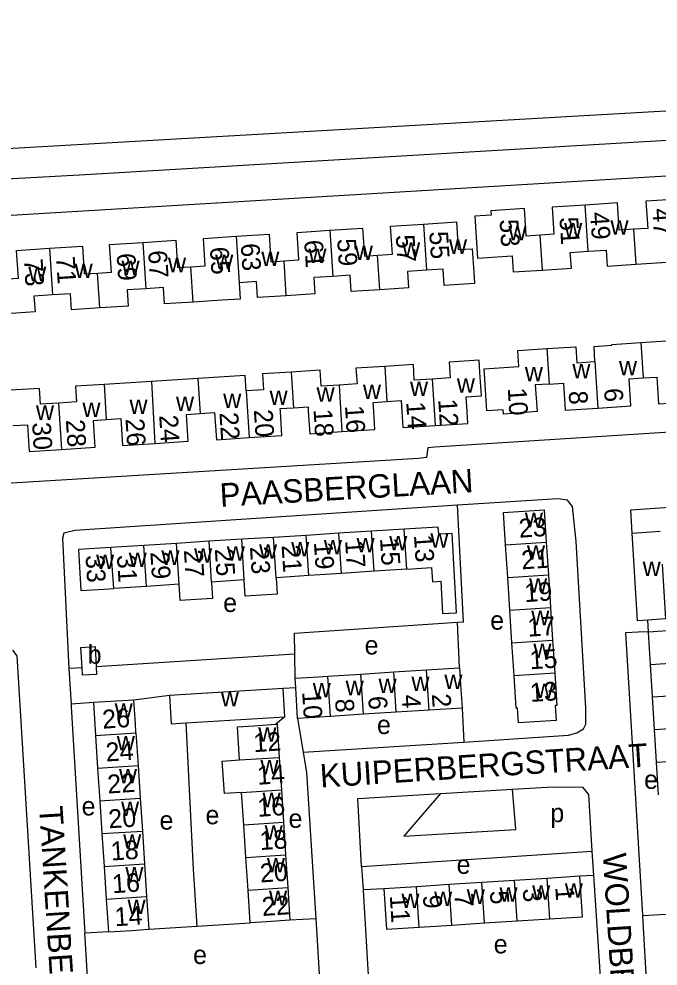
# Model space of a CAD drawing. Extents: x 159675 to 162108, y 386471 to 388472.
# Drawn here: x 160217.5 to 160354.1, y 388131.5 to 388333.9 of the extents above; entities that cross this region are included whole.
import ezdxf

# ---------------------------------------------------------------- set-up
doc = ezdxf.new("R2010")
doc.units = 0
for name, color, linetype in [('BLT_Basislijn', 7, 'Continuous'), ('BLT_Bebouwing', 7, 'Continuous'), ('BLT_Centroide', 7, 'Continuous'), ('BLT_Huisnummer', 7, 'Continuous'), ('BLT_Huisnummer_ tussenligend', 7, 'Continuous'), ('BLT_Onderverdeling_panden', 7, 'Continuous'), ('BLT_Straatnaam', 7, 'Continuous')]:
    doc.layers.add(name, color=color, linetype=linetype)

msp = doc.modelspace()

# ---------------------------------------------------------------- linework, layer by layer
at = {"layer": 'BLT_Basislijn'}
for p, q in [((160311.62, 388195.23), (160311.18, 388204.99)), ((160352, 388202.93), (160351.85, 388205.44)), ((160352, 388202.93), (160349.77, 388202.84)), ((160276.42, 388198.12), (160233.97, 388195.44)), ((160276.47, 388193.01), (160276.42, 388198.12)), ((160230.93, 388195.25), (160228.15, 388195.08)), ((160228.15, 388195.08), (160228.59, 388187.45)), ((160276.6, 388190.95), (160273.92, 388190.78)), ((160233.36, 388187.78), (160228.59, 388187.45)), ((160249.6, 388189.28), (160242, 388188.34)), ((160312.17, 388186.62), (160312.53, 388179.37)), ((160274.29, 388184.75), (160272.36, 388183.15)), ((160277.01, 388184.4), (160278.19, 388177.21)), ((160278.19, 388177.21), (160312.53, 388179.37)), ((160307.52, 388168.36), (160322.91, 388169.29)), ((160290.68, 388152.76), (160339.92, 388156.02)), ((160339.92, 388156.02), (160340.28, 388150.82)), ((160290.68, 388152.76), (160291, 388147.78)), ((160340.28, 388150.82), (160337.35, 388150.68)), ((160295.44, 388148), (160291, 388147.78)), ((160280.88, 388141.6), (160275.38, 388141.3)), ((160355.77, 388142.5), (160350.75, 388142.2)), ((160245.2, 388139.36), (160255.45, 388140.02)), ((160255.45, 388140.02), (160266.88, 388140.74)), ((160236.56, 388138.8), (160231.55, 388138.49))]:
    msp.add_line(p, q, dxfattribs=at)
for points in [[(160657.08, 388333.91), (160634.01, 388333.32), (160500, 388323.92), (160395.52, 388316.51), (160199.88, 388305.27), (160190.33, 388304.54)], [(160190.33, 388304.54), (160200.39, 388298.96), (160230.4, 388300.56), (160412.69, 388311.32), (160415.61, 388313.53), (160500, 388319.79), (160635.11, 388329.27), (160636.82, 388329.34), (160639.08, 388327.87), (160644.18, 388328.18), (160651.56, 388328.89), (160657.19, 388332.71), (160657.08, 388333.91)], [(160201.48, 388291.15), (160391.39, 388302.53), (160395.36, 388302.16), (160396.5, 388300.44), (160396.9, 388295.5), (160399.48, 388242.61), (160391.52, 388242.23)], [(160378.82, 388241.49), (160372.36, 388241.14), (160372.01, 388245.38), (160371.57, 388246.51), (160371.09, 388246.55), (160306.31, 388242.42), (160304.88, 388242.24), (160304.57, 388240.2), (160302.84, 388239.99), (160214.75, 388234.61)], [(160312.53, 388179.37), (160334.94, 388180.84), (160336.71, 388181.35), (160338.13, 388182.19), (160338.61, 388183.21), (160338.64, 388186.68), (160336.52, 388222.19), (160335.8, 388229.71), (160334.73, 388231.08), (160332.65, 388231.32), (160311.19, 388230.02)], [(160348.52, 388224.02), (160348.22, 388229.01), (160388.54, 388231.78), (160398.26, 388232.06), (160399.96, 388230.25), (160400.99, 388207.01)], [(160311.19, 388230.02), (160229.42, 388224.6), (160227.05, 388224.01), (160226.73, 388222.96), (160228.15, 388195.08)], [(160311.18, 388204.99), (160312.46, 388205.07), (160311.19, 388230.02)], [(160276.42, 388198.12), (160276.38, 388202.66), (160311.18, 388204.99)], [(160349.77, 388202.84), (160347.12, 388202.72), (160350.74, 388142.33), (160350.75, 388142.2)], [(160216.08, 388198.97), (160216.98, 388197.82), (160221.05, 388131.11)], [(160228.59, 388187.45), (160228.62, 388186.9), (160231.55, 388138.49)], [(160253.1, 388183.45), (160254.71, 388152.2), (160255.45, 388140.02)], [(160278.19, 388177.21), (160278.93, 388172.88), (160280.88, 388141.6)], [(160322.91, 388169.29), (160331.53, 388169.8), (160337.9, 388169.73), (160339.18, 388168.12), (160339.92, 388156.02)], [(160290.68, 388152.76), (160289.91, 388167.31), (160307.52, 388168.36)], [(160307.52, 388168.36), (160299.69, 388159.28), (160323.63, 388160.67), (160322.91, 388169.29)], [(160340.28, 388150.82), (160340.35, 388149.84), (160341.7, 388129.21)], [(160291, 388147.78), (160291.09, 388146.45), (160292.32, 388125.99)], [(160280.88, 388141.6), (160280.95, 388140.48), (160282.12, 388121.44)], [(160350.75, 388142.2), (160353.32, 388097.42), (160354.62, 388080.37)], [(160232.76, 388118.42), (160231.61, 388137.52), (160231.55, 388138.49)]]:
    msp.add_lwpolyline(points, dxfattribs=at)
at = {"layer": 'BLT_Bebouwing'}
for p, q in [((160292.83, 388224.4), (160285.84, 388223.97)), ((160299.81, 388224.83), (160292.83, 388224.4)), ((160348.52, 388224.02), (160354.52, 388224.4)), ((160258.1, 388222.26), (160251.11, 388221.82)), ((160265.09, 388222.69), (160258.1, 388222.26)), ((160271.87, 388223.1), (160265.09, 388222.69)), ((160278.85, 388223.53), (160271.87, 388223.1)), ((160285.84, 388223.97), (160278.85, 388223.53)), ((160330.17, 388222.08), (160330.62, 388215.09)), ((160244.11, 388221.39), (160237.12, 388220.96)), ((160251.11, 388221.82), (160244.11, 388221.39)), ((160321.92, 388214.53), (160321.47, 388221.52)), ((160300.37, 388216.33), (160293.38, 388215.87)), ((160265.59, 388214.03), (160258.6, 388213.56)), ((160279.41, 388214.94), (160272.43, 388214.48)), ((160286.4, 388215.4), (160279.41, 388214.94)), ((160293.38, 388215.87), (160286.4, 388215.4)), ((160322.37, 388207.54), (160321.92, 388214.53)), ((160330.62, 388215.09), (160331.07, 388208.11)), ((160244.69, 388212.64), (160237.7, 388212.18)), ((160251.7, 388213.11), (160244.69, 388212.64)), ((160331.07, 388208.11), (160331.52, 388201.12)), ((160322.82, 388200.56), (160322.37, 388207.54)), ((160352.01, 388202.76), (160352, 388202.93)), ((160352.43, 388195.96), (160352.01, 388202.76)), ((160323.27, 388193.57), (160322.82, 388200.56)), ((160331.52, 388201.12), (160331.97, 388194.13)), ((160230.66, 388199.6), (160233.74, 388199.79)), ((160230.93, 388195.25), (160230.66, 388199.6)), ((160233.74, 388199.79), (160233.97, 388195.44)), ((160352.87, 388189), (160352.43, 388195.96)), ((160231.03, 388193.63), (160230.93, 388195.25)), ((160234.06, 388193.79), (160231.03, 388193.63)), ((160233.97, 388195.44), (160234.06, 388193.79)), ((160283.5, 388193.46), (160290.53, 388193.9)), ((160290.53, 388193.9), (160297.56, 388194.34)), ((160297.56, 388194.34), (160304.59, 388194.79)), ((160304.59, 388194.79), (160311.62, 388195.23)), ((160276.6, 388190.95), (160276.47, 388193.01)), ((160273.92, 388190.78), (160249.6, 388189.28)), ((160274.29, 388184.75), (160273.92, 388190.78)), ((160277.01, 388184.4), (160276.6, 388190.95)), ((160242, 388188.34), (160233.36, 388187.78)), ((160233.36, 388187.78), (160233.82, 388180.78)), ((160353.31, 388182.03), (160352.87, 388189)), ((160298.1, 388185.73), (160291.07, 388185.29)), ((160305.13, 388186.17), (160298.1, 388185.73)), ((160312.17, 388186.62), (160305.13, 388186.17)), ((160253.1, 388183.45), (160274.29, 388184.75)), ((160284.04, 388184.84), (160277.01, 388184.4)), ((160291.07, 388185.29), (160284.04, 388184.84)), ((160353.75, 388175.07), (160353.31, 388182.03)), ((160233.82, 388180.78), (160234.27, 388173.78)), ((160242.46, 388181.35), (160242.92, 388174.35)), ((160273.1, 388176.09), (160273.55, 388169.16)), ((160234.27, 388173.78), (160234.73, 388166.79)), ((160242.92, 388174.35), (160243.38, 388167.35)), ((160354.18, 388168.1), (160353.75, 388175.07)), ((160265.5, 388161.68), (160265.05, 388168.6)), ((160273.55, 388169.16), (160274.01, 388162.24)), ((160234.73, 388166.79), (160235.19, 388159.79)), ((160243.38, 388167.35), (160243.83, 388160.35)), ((160265.96, 388154.7), (160265.5, 388161.68)), ((160274.01, 388162.24), (160274.46, 388155.26)), ((160235.19, 388159.79), (160235.65, 388152.79)), ((160243.83, 388160.35), (160244.29, 388153.36)), ((160244.29, 388153.36), (160244.75, 388146.36)), ((160266.42, 388147.72), (160265.96, 388154.7)), ((160274.46, 388155.26), (160274.92, 388148.28)), ((160235.65, 388152.79), (160236.1, 388145.8)), ((160316.39, 388149.34), (160309.41, 388148.89)), ((160323.38, 388149.79), (160316.39, 388149.34)), ((160330.36, 388150.23), (160323.38, 388149.79)), ((160337.35, 388150.68), (160330.36, 388150.23)), ((160266.88, 388140.74), (160266.42, 388147.72)), ((160274.92, 388148.28), (160275.38, 388141.3)), ((160302.42, 388148.45), (160295.44, 388148)), ((160309.41, 388148.89), (160302.42, 388148.45)), ((160236.1, 388145.8), (160236.56, 388138.8)), ((160244.75, 388146.36), (160245.2, 388139.36)), ((160316.95, 388140.69), (160323.93, 388141.14)), ((160323.93, 388141.14), (160330.92, 388141.59)), ((160302.98, 388139.8), (160309.96, 388140.24)), ((160309.96, 388140.24), (160316.95, 388140.69))]:
    msp.add_line(p, q, dxfattribs=at)
for points in [[(160358.46, 388295.4), (160351.47, 388294.95), (160351.85, 388289.15), (160348.8, 388288.95)], [(160328.84, 388287.7), (160325.86, 388287.51), (160325.48, 388293.36), (160318.33, 388292.9), (160318.39, 388292), (160314.89, 388291.78), (160315.47, 388282.78), (160322.9, 388283.26), (160323.12, 388279.84), (160329.32, 388280.24)], [(160338.48, 388294.12), (160331.41, 388293.67), (160331.78, 388287.89), (160328.84, 388287.7)], [(160348.8, 388288.95), (160345.76, 388288.75), (160345.39, 388294.57), (160338.48, 388294.12)], [(160283.9, 388288.74), (160290.9, 388289.19), (160291.29, 388283.24), (160294.12, 388283.43)], [(160294.12, 388283.43), (160297.26, 388283.63), (160296.87, 388289.61), (160303.91, 388290.06)], [(160303.91, 388290.06), (160310.96, 388290.52), (160311.34, 388284.6), (160314.34, 388284.79), (160314.66, 388279.8), (160314.82, 388277.36), (160308.37, 388276.95), (160308.14, 388280.41), (160304.55, 388280.18)], [(160254.22, 388280.93), (160257.28, 388281.13), (160256.9, 388287.01), (160263.91, 388287.46)], [(160263.91, 388287.46), (160270.92, 388287.91), (160271.3, 388282.02), (160274.11, 388282.21)], [(160274.11, 388282.21), (160277.28, 388282.41), (160276.9, 388288.29), (160283.9, 388288.74)], [(160214.24, 388278.27), (160217.34, 388278.47), (160216.96, 388284.45), (160224, 388284.9)], [(160224, 388284.9), (160231.04, 388285.35), (160231.42, 388279.42), (160234.25, 388279.6)], [(160234.25, 388279.6), (160237.22, 388279.79), (160236.84, 388285.71), (160243.9, 388286.16)], [(160243.9, 388286.16), (160250.97, 388286.62), (160251.35, 388280.75), (160254.22, 388280.93)], [(160349.28, 388281.48), (160359.31, 388282.13), (160359.1, 388285.55)], [(160329.32, 388280.24), (160335.52, 388280.64), (160335.3, 388284.01), (160339.12, 388284.25)], [(160339.12, 388284.25), (160342.93, 388284.5), (160343.15, 388281.09), (160349.28, 388281.48)], [(160284.54, 388278.88), (160280.49, 388278.62), (160280.71, 388275.15), (160274.59, 388274.76)], [(160294.6, 388276.02), (160288.48, 388275.63), (160288.25, 388279.12), (160284.54, 388278.88)], [(160304.55, 388280.18), (160300.49, 388279.92), (160300.72, 388276.42), (160294.6, 388276.02)], [(160264.55, 388277.54), (160264.77, 388274.05), (160260.84, 388273.8), (160254.71, 388273.4)], [(160274.59, 388274.76), (160268.47, 388274.36), (160268.25, 388277.78), (160264.55, 388277.54)], [(160224.64, 388274.91), (160220.67, 388274.65), (160220.89, 388271.3), (160214.72, 388270.91)], [(160234.73, 388272.15), (160228.66, 388271.76), (160228.44, 388275.16), (160224.64, 388274.91)], [(160244.54, 388276.26), (160240.58, 388276.01), (160240.81, 388272.54), (160234.73, 388272.15)], [(160254.71, 388273.4), (160248.57, 388273.01), (160248.35, 388276.51), (160244.54, 388276.26)], [(160340.57, 388260.69), (160340.37, 388263.91), (160344.18, 388264.16), (160344.17, 388264.35), (160350.36, 388264.75)], [(160350.36, 388264.75), (160360.28, 388265.39), (160360.53, 388261.92), (160360.65, 388261.92)], [(160330.77, 388255.87), (160327.82, 388255.68), (160328.19, 388250), (160321.03, 388249.47), (160320.97, 388250.38), (160317.44, 388250.17), (160316.87, 388259.16), (160324.28, 388259.64), (160324.06, 388263.06), (160330.27, 388263.46)], [(160330.27, 388263.46), (160336.49, 388263.86), (160336.71, 388260.44), (160340.57, 388260.69)], [(160306.43, 388247), (160313.4, 388247.45), (160313.24, 388250), (160313.03, 388253.16), (160316.31, 388253.37), (160315.99, 388258.36), (160315.82, 388260.99), (160309.4, 388260.58), (160309.62, 388257.19), (160305.79, 388256.94)], [(160285.86, 388255.67), (160282.02, 388255.43), (160281.8, 388258.84), (160275.64, 388258.44)], [(160295.62, 388259.64), (160289.49, 388259.25), (160289.71, 388255.92), (160285.86, 388255.67)], [(160305.79, 388256.94), (160301.96, 388256.69), (160301.75, 388260.04), (160295.62, 388259.64)], [(160255.69, 388257.07), (160245.78, 388256.45)], [(160266.01, 388254.4), (160265.8, 388257.72), (160255.69, 388257.07)], [(160275.64, 388258.44), (160269.48, 388258.04), (160269.7, 388254.64), (160266.01, 388254.4)], [(160341.19, 388250.74), (160348.25, 388251.2), (160347.88, 388256.98), (160350.85, 388257.17)], [(160350.85, 388257.17), (160353.76, 388257.36), (160354.13, 388251.62), (160361.29, 388252.08)], [(160225.9, 388251.8), (160222.05, 388251.55), (160221.83, 388254.94), (160215.66, 388254.54)], [(160235.65, 388255.81), (160229.53, 388255.41), (160229.74, 388252.05), (160225.9, 388251.8)], [(160245.78, 388256.45), (160235.65, 388255.81)], [(160330.77, 388255.87), (160333.81, 388256.07), (160334.18, 388250.29), (160341.19, 388250.74)], [(160266.66, 388244.42), (160273.66, 388244.88), (160273.33, 388250), (160273.29, 388250.63), (160276.13, 388250.81)], [(160276.13, 388250.81), (160279.24, 388251.01), (160279.3, 388250), (160279.61, 388245.27), (160286.5, 388245.72)], [(160286.5, 388245.72), (160293.55, 388246.17), (160293.3, 388250), (160293.18, 388251.95), (160296.1, 388252.14)], [(160296.1, 388252.14), (160299.14, 388252.33), (160299.29, 388250), (160299.51, 388246.56), (160306.43, 388247)], [(160236.13, 388248.28), (160239.24, 388248.48), (160239.61, 388242.74), (160246.5, 388243.19)], [(160246.5, 388243.19), (160253.65, 388243.65), (160253.28, 388249.38), (160256.18, 388249.57)], [(160256.18, 388249.57), (160259.28, 388249.77), (160259.65, 388243.97), (160266.66, 388244.42)], [(160216.15, 388246.99), (160219.29, 388247.19), (160219.66, 388241.46), (160226.54, 388241.9)], [(160226.54, 388241.9), (160233.77, 388242.37), (160233.4, 388248.11), (160236.13, 388248.28)], [(160321.47, 388221.52), (160321.02, 388228.4), (160329.72, 388228.96), (160330.17, 388222.08)], [(160300.37, 388216.33), (160305.64, 388216.68), (160305.84, 388213.62), (160307.59, 388213.72), (160307.98, 388206.84), (160310.97, 388207.01), (160310.02, 388223.95), (160307.17, 388223.79), (160307.08, 388225.28), (160299.81, 388224.83)], [(160351.85, 388205.44), (160349.64, 388205.3), (160348.52, 388224.02)], [(160237.12, 388220.96), (160230.18, 388220.53), (160230.71, 388211.72), (160235.7, 388212.05), (160237.7, 388212.18)], [(160354.91, 388217.38), (160355.65, 388205.68), (160354.62, 388205.62), (160351.85, 388205.44)], [(160272.43, 388214.48), (160272.66, 388210.99), (160265.82, 388210.53), (160265.59, 388214.03)], [(160258.6, 388213.56), (160258.83, 388210.07), (160251.93, 388209.61), (160251.7, 388213.11)], [(160352, 388202.93), (160356.99, 388203.24), (160360.68, 388203.47)], [(160311.62, 388195.23), (160311.85, 388191.61), (160312.17, 388186.62)], [(160331.97, 388194.13), (160332.42, 388187.16), (160332.08, 388187.14)], [(160276.47, 388193.01), (160281.46, 388193.33), (160283.5, 388193.46)], [(160324.02, 388186.6), (160323.72, 388186.59), (160323.27, 388193.57)], [(160242.46, 388181.35), (160242.33, 388183.35), (160242, 388188.34)], [(160249.6, 388189.28), (160249.97, 388183.25), (160253.1, 388183.45)], [(160332.08, 388187.14), (160332.29, 388183.94), (160324.21, 388183.45), (160324.02, 388186.6)], [(160264.6, 388175.53), (160264.13, 388182.61), (160267.64, 388182.84), (160272.36, 388183.15)], [(160272.36, 388183.15), (160272.63, 388183.17), (160273.1, 388176.09)], [(160265.05, 388168.6), (160261.38, 388168.36), (160260.92, 388175.29), (160264.6, 388175.53)], [(160330.92, 388141.59), (160337.9, 388142.03), (160337.35, 388150.68)], [(160295.44, 388148), (160295.99, 388139.35), (160302.98, 388139.8)], [(160275.38, 388141.3), (160270.39, 388140.97), (160266.88, 388140.74)], [(160236.56, 388138.8), (160241.55, 388139.12), (160245.2, 388139.36)]]:
    msp.add_lwpolyline(points, dxfattribs=at)
at = {"layer": 'BLT_Onderverdeling_panden'}
for p, q in [((160339.12, 388284.25), (160338.48, 388294.12)), ((160303.91, 388290.06), (160304.55, 388280.18)), ((160348.8, 388288.95), (160349.28, 388281.48)), ((160263.91, 388287.46), (160264.55, 388277.54)), ((160283.9, 388288.74), (160284.54, 388278.88)), ((160329.32, 388280.24), (160328.84, 388287.7)), ((160224, 388284.9), (160224.64, 388274.91)), ((160243.9, 388286.16), (160244.54, 388276.26)), ((160294.6, 388276.02), (160294.12, 388283.43)), ((160254.71, 388273.4), (160254.22, 388280.93)), ((160274.59, 388274.76), (160274.11, 388282.21)), ((160234.73, 388272.15), (160234.25, 388279.6)), ((160350.36, 388264.75), (160350.85, 388257.17)), ((160330.27, 388263.46), (160330.77, 388255.87)), ((160340.57, 388260.69), (160341.19, 388250.74)), ((160295.62, 388259.64), (160296.1, 388252.14)), ((160255.69, 388257.07), (160256.18, 388249.57)), ((160275.64, 388258.44), (160276.13, 388250.81)), ((160305.79, 388256.94), (160306.43, 388247)), ((160235.65, 388255.81), (160236.13, 388248.28)), ((160245.78, 388256.45), (160246.5, 388243.19)), ((160285.86, 388255.67), (160286.5, 388245.72)), ((160266.01, 388254.4), (160266.66, 388244.42)), ((160225.9, 388251.8), (160226.54, 388241.9)), ((160293.38, 388215.87), (160292.83, 388224.4)), ((160300.37, 388216.33), (160299.81, 388224.83)), ((160258.6, 388213.56), (160258.1, 388222.26)), ((160265.59, 388214.03), (160265.09, 388222.69)), ((160272.43, 388214.48), (160271.87, 388223.1)), ((160279.41, 388214.94), (160278.85, 388223.53)), ((160286.4, 388215.4), (160285.84, 388223.97)), ((160321.47, 388221.52), (160330.17, 388222.08)), ((160237.7, 388212.18), (160237.12, 388220.96)), ((160244.69, 388212.64), (160244.11, 388221.39)), ((160251.7, 388213.11), (160251.11, 388221.82)), ((160321.92, 388214.53), (160330.62, 388215.09)), ((160322.37, 388207.54), (160331.07, 388208.11)), ((160322.82, 388200.56), (160331.52, 388201.12)), ((160352.43, 388195.96), (160361.12, 388196.51)), ((160291.07, 388185.29), (160290.53, 388193.9)), ((160298.1, 388185.73), (160297.56, 388194.34)), ((160305.13, 388186.17), (160304.59, 388194.79)), ((160323.27, 388193.57), (160331.97, 388194.13)), ((160284.04, 388184.84), (160283.5, 388193.46)), ((160352.87, 388189), (160361.56, 388189.54)), ((160353.31, 388182.03), (160361.99, 388182.58)), ((160233.82, 388180.78), (160242.46, 388181.35)), ((160264.6, 388175.53), (160273.1, 388176.09)), ((160353.75, 388175.07), (160362.43, 388175.61)), ((160234.27, 388173.78), (160242.92, 388174.35)), ((160265.05, 388168.6), (160273.55, 388169.16)), ((160234.73, 388166.79), (160243.38, 388167.35)), ((160265.5, 388161.68), (160274.01, 388162.24)), ((160235.19, 388159.79), (160243.83, 388160.35)), ((160235.65, 388152.79), (160244.29, 388153.36)), ((160265.96, 388154.7), (160274.46, 388155.26)), ((160316.95, 388140.69), (160316.39, 388149.34)), ((160323.93, 388141.14), (160323.38, 388149.79)), ((160330.92, 388141.59), (160330.36, 388150.23)), ((160266.42, 388147.72), (160274.92, 388148.28)), ((160302.98, 388139.8), (160302.42, 388148.45)), ((160309.96, 388140.24), (160309.41, 388148.89)), ((160236.1, 388145.8), (160244.75, 388146.36))]:
    msp.add_line(p, q, dxfattribs=at)

# ---------------------------------------------------------------- texts
at = {"layer": 'BLT_Centroide'}
for s, p in [('w', (160322.07, 388286.59)), ('w', (160333.98, 388287.19)), ('w', (160343.88, 388287.8)), ('w', (160279.33, 388281.75)), ('w', (160289.25, 388282.39)), ('w', (160299.34, 388283.06)), ('w', (160309.36, 388283.7)), ('w', (160249.31, 388279.78)), ('w', (160259.39, 388280.42)), ('w', (160269.25, 388281.11)), ('w', (160219.44, 388277.91)), ('w', (160229.36, 388278.53)), ('w', (160239.39, 388279.16)), ('w', (160345.7, 388257.73)), ('w', (160325.58, 388256.48)), ('w', (160335.73, 388257.11)), ('w', (160311.05, 388254)), ('w', (160271.02, 388251.42)), ('w', (160281.06, 388252.08)), ('w', (160290.98, 388252.67)), ('w', (160301.03, 388253.33)), ('w', (160241.08, 388249.5)), ('w', (160251.02, 388250.12)), ('w', (160261.11, 388250.73)), ('w', (160221.09, 388248.22)), ('w', (160231.02, 388248.84)), ('w', (160325.59, 388225.28)), ('w', (160275.64, 388219.02)), ('w', (160282.62, 388219.47)), ('w', (160289.61, 388219.91)), ('w', (160296.59, 388220.36)), ('w', (160305.39, 388220.91)), ('w', (160247.89, 388217.23)), ('w', (160254.89, 388217.69)), ('w', (160261.88, 388218.14)), ('w', (160268.77, 388218.58)), ('w', (160326.04, 388218.31)), ('w', (160233.94, 388216.36)), ('w', (160240.91, 388216.8)), ('w', (160350.76, 388214.86)), ('w', (160326.49, 388211.31)), ('e', (160261.1, 388207.16)), ('e', (160318.18, 388203.38)), ('w', (160326.95, 388204.34)), ('b', (160232.14, 388196.08)), ('e', (160291.34, 388198.08)), ('w', (160327.4, 388197.34)), ('w', (160308.38, 388190.7)), ('w', (160280.25, 388188.92)), ('w', (160287.28, 388189.38)), ('w', (160294.31, 388189.81)), ('w', (160301.34, 388190.27)), ('w', (160327.84, 388188.8)), ('w', (160260.6, 388187)), ('w', (160237.91, 388184.56)), ('e', (160293.98, 388181.07)), ('w', (160268.61, 388179.41)), ('w', (160238.37, 388177.56)), ('w', (160269.07, 388172.44)), ('w', (160238.83, 388170.56)), ('e', (160351.07, 388169.35)), ('w', (160269.52, 388165.44)), ('e', (160230.85, 388163.68)), ('w', (160239.28, 388163.56)), ('e', (160247.49, 388160.65)), ('e', (160257.32, 388161.79)), ('e', (160275.08, 388161.03)), ('p', (160331.02, 388162.23)), ('w', (160269.98, 388158.47)), ('w', (160239.73, 388156.56)), ('w', (160270.45, 388151.5)), ('e', (160311, 388151.2)), ('w', (160240.2, 388149.56)), ('w', (160334.12, 388146.12)), ('w', (160270.9, 388144.5)), ('w', (160306.19, 388144.34)), ('w', (160313.17, 388144.78)), ('w', (160320.16, 388145.25)), ('w', (160327.14, 388145.69)), ('w', (160240.66, 388142.59)), ('w', (160299.2, 388143.91)), ('e', (160318.93, 388134.19)), ('e', (160254.67, 388131.92))]:
    msp.add_text(s, height=4, dxfattribs=at).set_placement(p)
at = {"layer": 'BLT_Huisnummer'}
for s, rotation, p in [('49', 273.692, (160339.54, 388292.54)), ('53', 273.6929, (160320.17, 388291.01)), ('55', 273.6932, (160305.15, 388288.41)), ('63', 273.6864, (160264.86, 388285.86)), ('59', 273.6899, (160285.47, 388286.87)), ('71', 273.7002, (160225.37, 388283.07)), ('67', 273.6921, (160245.07, 388284.35)), ('10', 273.6938, (160321.92, 388254.96)), ('6', 273.6955, (160342.5, 388254.9)), ('16', 273.697, (160287.13, 388251.22)), ('12', 273.6905, (160307.06, 388252.6)), ('24', 273.6904, (160247.42, 388249.18)), ('20', 273.6953, (160267.66, 388250.34)), ('28', 273.6936, (160227.48, 388248.2)), ('23', 3.696, (160324.4, 388223.03)), ('17', 273.7902, (160287.16, 388222.41)), ('13', 273.7854, (160301.87, 388223.59)), ('25', 273.7878, (160259.31, 388220.63)), ('21', 273.7886, (160273.58, 388221.41)), ('33', 273.4404, (160231.69, 388219.26)), ('29', 273.7863, (160245.53, 388219.96)), ('17', 3.6973, (160326.26, 388201.87)), ('13', 3.6953, (160326.77, 388187.93)), ('10', 273.6074, (160277.98, 388190.09)), ('6', 273.6078, (160292.1, 388189.11)), ('2', 273.6086, (160305.7, 388189.59)), ('26', 3.7336, (160235.38, 388182.21)), ('12', 3.7559, (160267.68, 388177.19)), ('22', 3.7402, (160236.46, 388168.35)), ('16', 3.7564, (160268.53, 388163.37)), ('18', 3.7336, (160237.19, 388154.03)), ('5', 273.665, (160318.11, 388147.52)), ('1', 273.6584, (160332.08, 388148.33)), ('22', 3.7621, (160269.49, 388142.18)), ('11', 273.665, (160296.71, 388146.53)), ('14', 3.7379, (160238.01, 388139.98))]:
    msp.add_text(s, height=4, rotation=rotation, dxfattribs=at).set_placement(p)
at = {"layer": 'BLT_Huisnummer_ tussenligend'}
for s, rotation, p in [('47', 273.6852, (160352.81, 388293.34)), ('51', 273.6939, (160332.98, 388291.49)), ('57', 273.6857, (160297.99, 388287.69)), ('65', 273.6914, (160258.26, 388285.09)), ('61', 273.6864, (160278.41, 388286.57)), ('69', 273.6956, (160238.32, 388283.75)), ('73', 273.6896, (160218.5, 388282.57)), ('8', 273.6857, (160334.93, 388254.33)), ('14', 273.697, (160300.22, 388252)), ('22', 273.6919, (160260.3, 388249.75)), ('18', 273.6904, (160280.41, 388250.44)), ('30', 273.6987, (160220.25, 388247.6)), ('26', 273.6872, (160240.22, 388248.42)), ('15', 273.7851, (160294.61, 388222.9)), ('27', 273.7863, (160252.7, 388220.39)), ('23', 273.7878, (160266.82, 388221.06)), ('19', 273.7894, (160280.49, 388222.05)), ('21', 3.6965, (160324.94, 388216.26)), ('31', 273.4404, (160238.39, 388219.29)), ('19', 3.6969, (160325.6, 388209.26)), ('15', 3.6977, (160326.72, 388194.9)), ('8', 273.6074, (160285.01, 388188.54)), ('4', 273.6078, (160299.23, 388189.42)), ('24', 3.7336, (160236.11, 388175.2)), ('14', 3.7564, (160268.48, 388170.22)), ('20', 3.7336, (160236.69, 388160.92)), ('18', 3.7568, (160269, 388156.27)), ('20', 3.7621, (160269.09, 388149.34)), ('16', 3.7379, (160237.49, 388147.04)), ('3', 273.6584, (160325.13, 388148)), ('9', 273.665, (160303.78, 388146.6)), ('7', 273.665, (160310.51, 388146.93))]:
    msp.add_text(s, height=4, rotation=rotation, dxfattribs=at).set_placement(p)
at = {"layer": 'BLT_Straatnaam'}
for s, height, rotation, p in [('PAASBERGLAAN', 5, 3.2958, (160260.52, 388229.64)), ('KUIPERBERGSTRAAT', 5, 3.6867, (160281.94, 388169.61)), ('TANKENBERGLAAN', 5, 273.6057, (160221.77, 388165.55)), ('WOLDBERGLAAN', 4.9999, 273.6482, (160342.23, 388155.48))]:
    msp.add_text(s, height=height, rotation=rotation, dxfattribs=at).set_placement(p)

doc.saveas('drawing.dxf')
